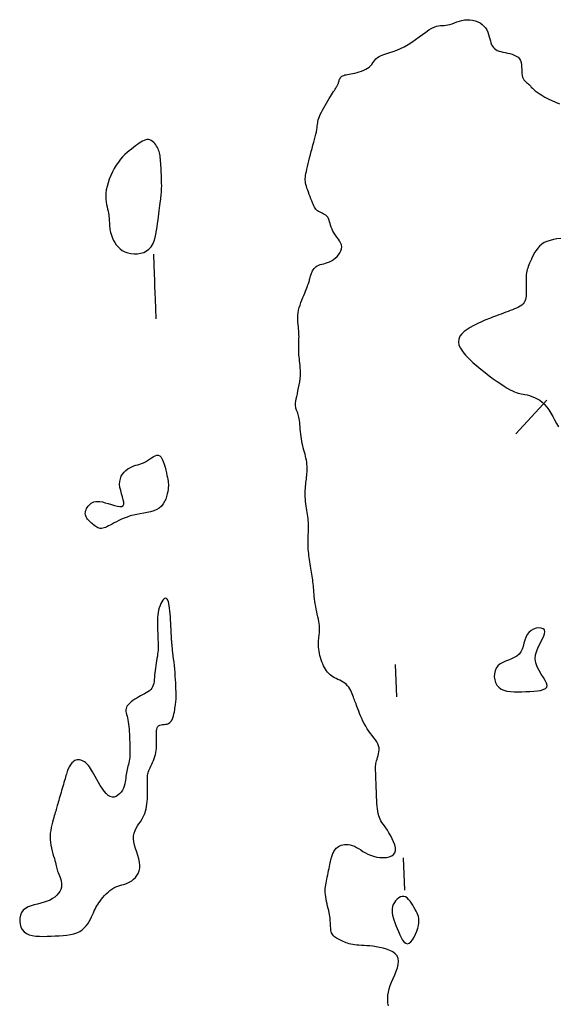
# Model space of a CAD drawing. Header units: millimetres. Extents: x 32690613 to 32693367, y 5343692 to 5344708.
# Tile 900 of 1009: x 32692964 to 32692981, y 5344464 to 5344495. Entities that reach past the tile are written whole.
import ezdxf

# ---------------------------------------------------------------- set-up
doc = ezdxf.new("R2010")
doc.units = ezdxf.units.MM
doc.header["$LTSCALE"] = 20
doc.layers.add('02-DGM_HL_491.50', color=72, linetype='Continuous')

msp = doc.modelspace()

# ---------------------------------------------------------------- linework, layer by layer
at = {"layer": '02-DGM_HL_491.50', "elevation": 491.5, "flags": 128}
for points in [[(32692975.733, 5344464.232), (32692975.721, 5344464.309), (32692975.715, 5344464.389), (32692975.715, 5344464.473), (32692975.721, 5344464.561), (32692975.736, 5344464.654), (32692975.759, 5344464.752), (32692975.792, 5344464.855), (32692975.834, 5344464.963), (32692975.881, 5344465.075), (32692975.93, 5344465.188), (32692975.976, 5344465.3), (32692976.014, 5344465.409), (32692976.04, 5344465.514), (32692976.049, 5344465.611), (32692976.037, 5344465.698), (32692976.001, 5344465.775), (32692975.943, 5344465.842), (32692975.867, 5344465.898), (32692975.777, 5344465.945), (32692975.677, 5344465.985), (32692975.571, 5344466.016), (32692975.463, 5344466.042), (32692975.356, 5344466.061), (32692975.253, 5344466.075), (32692975.157, 5344466.086), (32692975.065, 5344466.093), (32692974.979, 5344466.098), (32692974.898, 5344466.103), (32692974.822, 5344466.107), (32692974.752, 5344466.112), (32692974.686, 5344466.118), (32692974.626, 5344466.128), (32692974.57, 5344466.139), (32692974.518, 5344466.153), (32692974.469, 5344466.169), (32692974.422, 5344466.186), (32692974.378, 5344466.204), (32692974.335, 5344466.223), (32692974.292, 5344466.242), (32692974.25, 5344466.261), (32692974.208, 5344466.281), (32692974.168, 5344466.301), (32692974.129, 5344466.322), (32692974.093, 5344466.345), (32692974.06, 5344466.37), (32692974.031, 5344466.396), (32692974.007, 5344466.425), (32692973.987, 5344466.457), (32692973.972, 5344466.491), (32692973.961, 5344466.528), (32692973.953, 5344466.566), (32692973.947, 5344466.605), (32692973.944, 5344466.646), (32692973.941, 5344466.687), (32692973.94, 5344466.728), (32692973.938, 5344466.77), (32692973.936, 5344466.813), (32692973.933, 5344466.856), (32692973.929, 5344466.902), (32692973.924, 5344466.95), (32692973.917, 5344467.001), (32692973.908, 5344467.056), (32692973.897, 5344467.116), (32692973.882, 5344467.18), (32692973.866, 5344467.249), (32692973.849, 5344467.32), (32692973.832, 5344467.393), (32692973.816, 5344467.466), (32692973.801, 5344467.539), (32692973.789, 5344467.61), (32692973.78, 5344467.679), (32692973.775, 5344467.743), (32692973.775, 5344467.805), (32692973.777, 5344467.864), (32692973.783, 5344467.922), (32692973.791, 5344467.979), (32692973.801, 5344468.037), (32692973.813, 5344468.097), (32692973.825, 5344468.158), (32692973.839, 5344468.223), (32692973.853, 5344468.289), (32692973.867, 5344468.356), (32692973.881, 5344468.423), (32692973.894, 5344468.489), (32692973.907, 5344468.551), (32692973.92, 5344468.61), (32692973.931, 5344468.663), (32692973.941, 5344468.71), (32692973.95, 5344468.753), (32692973.958, 5344468.79), (32692973.967, 5344468.825), (32692973.976, 5344468.857), (32692973.986, 5344468.888), (32692973.998, 5344468.918), (32692974.011, 5344468.95), (32692974.027, 5344468.982), (32692974.045, 5344469.016), (32692974.066, 5344469.049), (32692974.09, 5344469.082), (32692974.118, 5344469.113), (32692974.15, 5344469.143), (32692974.186, 5344469.169), (32692974.227, 5344469.192), (32692974.272, 5344469.21), (32692974.322, 5344469.223), (32692974.375, 5344469.231), (32692974.432, 5344469.233), (32692974.491, 5344469.229), (32692974.552, 5344469.218), (32692974.614, 5344469.201), (32692974.678, 5344469.176), (32692974.742, 5344469.143), (32692974.807, 5344469.105), (32692974.874, 5344469.063), (32692974.945, 5344469.019), (32692975.019, 5344468.976), (32692975.098, 5344468.934), (32692975.182, 5344468.897), (32692975.274, 5344468.866), (32692975.372, 5344468.842), (32692975.473, 5344468.828), (32692975.574, 5344468.823), (32692975.671, 5344468.829), (32692975.76, 5344468.846), (32692975.836, 5344468.876), (32692975.897, 5344468.918), (32692975.937, 5344468.975), (32692975.954, 5344469.045), (32692975.951, 5344469.127), (32692975.931, 5344469.217), (32692975.897, 5344469.312), (32692975.854, 5344469.409), (32692975.805, 5344469.503), (32692975.752, 5344469.593), (32692975.701, 5344469.674), (32692975.653, 5344469.745), (32692975.61, 5344469.807), (32692975.57, 5344469.862), (32692975.535, 5344469.913), (32692975.504, 5344469.962), (32692975.477, 5344470.012), (32692975.453, 5344470.064), (32692975.433, 5344470.123), (32692975.417, 5344470.188), (32692975.404, 5344470.261), (32692975.393, 5344470.34), (32692975.385, 5344470.423), (32692975.378, 5344470.511), (32692975.373, 5344470.601), (32692975.369, 5344470.694), (32692975.365, 5344470.787), (32692975.362, 5344470.881), (32692975.358, 5344470.973), (32692975.355, 5344471.064), (32692975.351, 5344471.152), (32692975.348, 5344471.235), (32692975.345, 5344471.314), (32692975.342, 5344471.387), (32692975.339, 5344471.453), (32692975.337, 5344471.512), (32692975.336, 5344471.565), (32692975.335, 5344471.612), (32692975.337, 5344471.657), (32692975.34, 5344471.699), (32692975.346, 5344471.741), (32692975.354, 5344471.784), (32692975.366, 5344471.83), (32692975.382, 5344471.879), (32692975.399, 5344471.932), (32692975.416, 5344471.988), (32692975.431, 5344472.046), (32692975.442, 5344472.106), (32692975.447, 5344472.167), (32692975.444, 5344472.229), (32692975.432, 5344472.291), (32692975.408, 5344472.353), (32692975.375, 5344472.414), (32692975.334, 5344472.477), (32692975.287, 5344472.541), (32692975.235, 5344472.606), (32692975.182, 5344472.674), (32692975.129, 5344472.745), (32692975.078, 5344472.819), (32692975.03, 5344472.897), (32692974.985, 5344472.978), (32692974.944, 5344473.06), (32692974.907, 5344473.141), (32692974.873, 5344473.22), (32692974.842, 5344473.297), (32692974.814, 5344473.368), (32692974.79, 5344473.433), (32692974.768, 5344473.491), (32692974.748, 5344473.543), (32692974.73, 5344473.59), (32692974.714, 5344473.634), (32692974.698, 5344473.675), (32692974.683, 5344473.717), (32692974.667, 5344473.759), (32692974.65, 5344473.803), (32692974.632, 5344473.851), (32692974.612, 5344473.902), (32692974.589, 5344473.954), (32692974.564, 5344474.007), (32692974.535, 5344474.058), (32692974.503, 5344474.108), (32692974.467, 5344474.155), (32692974.426, 5344474.198), (32692974.38, 5344474.235), (32692974.331, 5344474.268), (32692974.279, 5344474.298), (32692974.225, 5344474.325), (32692974.17, 5344474.351), (32692974.116, 5344474.377), (32692974.064, 5344474.403), (32692974.014, 5344474.432), (32692973.968, 5344474.462), (32692973.925, 5344474.496), (32692973.885, 5344474.533), (32692973.849, 5344474.573), (32692973.815, 5344474.617), (32692973.783, 5344474.664), (32692973.753, 5344474.715), (32692973.725, 5344474.771), (32692973.699, 5344474.83), (32692973.674, 5344474.893), (32692973.651, 5344474.958), (32692973.63, 5344475.024), (32692973.612, 5344475.091), (32692973.596, 5344475.158), (32692973.584, 5344475.224), (32692973.575, 5344475.287), (32692973.569, 5344475.348), (32692973.566, 5344475.406), (32692973.565, 5344475.461), (32692973.567, 5344475.514), (32692973.57, 5344475.564), (32692973.575, 5344475.612), (32692973.58, 5344475.658), (32692973.586, 5344475.702), (32692973.591, 5344475.745), (32692973.596, 5344475.786), (32692973.599, 5344475.828), (32692973.601, 5344475.872), (32692973.602, 5344475.917), (32692973.6, 5344475.966), (32692973.595, 5344476.02), (32692973.587, 5344476.079), (32692973.576, 5344476.144), (32692973.563, 5344476.215), (32692973.547, 5344476.29), (32692973.53, 5344476.368), (32692973.513, 5344476.449), (32692973.496, 5344476.53), (32692973.48, 5344476.611), (32692973.466, 5344476.691), (32692973.454, 5344476.769), (32692973.444, 5344476.844), (32692973.436, 5344476.917), (32692973.43, 5344476.989), (32692973.424, 5344477.058), (32692973.419, 5344477.124), (32692973.413, 5344477.19), (32692973.408, 5344477.253), (32692973.402, 5344477.314), (32692973.395, 5344477.374), (32692973.387, 5344477.434), (32692973.378, 5344477.493), (32692973.37, 5344477.552), (32692973.36, 5344477.612), (32692973.35, 5344477.672), (32692973.34, 5344477.735), (32692973.33, 5344477.799), (32692973.319, 5344477.864), (32692973.308, 5344477.931), (32692973.298, 5344477.997), (32692973.288, 5344478.064), (32692973.279, 5344478.13), (32692973.27, 5344478.195), (32692973.263, 5344478.258), (32692973.256, 5344478.32), (32692973.251, 5344478.379), (32692973.247, 5344478.437), (32692973.245, 5344478.495), (32692973.243, 5344478.551), (32692973.242, 5344478.608), (32692973.243, 5344478.665), (32692973.245, 5344478.722), (32692973.247, 5344478.781), (32692973.25, 5344478.841), (32692973.254, 5344478.901), (32692973.257, 5344478.963), (32692973.259, 5344479.024), (32692973.26, 5344479.087), (32692973.259, 5344479.149), (32692973.256, 5344479.211), (32692973.251, 5344479.274), (32692973.243, 5344479.336), (32692973.234, 5344479.399), (32692973.224, 5344479.462), (32692973.213, 5344479.526), (32692973.202, 5344479.591), (32692973.191, 5344479.658), (32692973.182, 5344479.725), (32692973.173, 5344479.795), (32692973.167, 5344479.865), (32692973.162, 5344479.935), (32692973.158, 5344480.006), (32692973.156, 5344480.076), (32692973.156, 5344480.144), (32692973.157, 5344480.211), (32692973.16, 5344480.275), (32692973.165, 5344480.336), (32692973.17, 5344480.395), (32692973.177, 5344480.452), (32692973.184, 5344480.507), (32692973.192, 5344480.562), (32692973.198, 5344480.617), (32692973.204, 5344480.671), (32692973.209, 5344480.727), (32692973.212, 5344480.784), (32692973.214, 5344480.843), (32692973.213, 5344480.902), (32692973.211, 5344480.963), (32692973.207, 5344481.024), (32692973.2, 5344481.086), (32692973.191, 5344481.148), (32692973.179, 5344481.21), (32692973.165, 5344481.272), (32692973.149, 5344481.334), (32692973.132, 5344481.397), (32692973.114, 5344481.461), (32692973.096, 5344481.526), (32692973.078, 5344481.593), (32692973.062, 5344481.662), (32692973.047, 5344481.733), (32692973.035, 5344481.806), (32692973.025, 5344481.882), (32692973.017, 5344481.958), (32692973.01, 5344482.034), (32692973.003, 5344482.108), (32692972.997, 5344482.18), (32692972.99, 5344482.249), (32692972.983, 5344482.314), (32692972.975, 5344482.374), (32692972.966, 5344482.429), (32692972.956, 5344482.479), (32692972.945, 5344482.525), (32692972.934, 5344482.567), (32692972.923, 5344482.605), (32692972.911, 5344482.64), (32692972.9, 5344482.672), (32692972.888, 5344482.702), (32692972.877, 5344482.731), (32692972.868, 5344482.76), (32692972.861, 5344482.792), (32692972.856, 5344482.828), (32692972.855, 5344482.87), (32692972.857, 5344482.919), (32692972.865, 5344482.977), (32692972.877, 5344483.045), (32692972.893, 5344483.121), (32692972.911, 5344483.205), (32692972.931, 5344483.295), (32692972.951, 5344483.387), (32692972.97, 5344483.482), (32692972.985, 5344483.577), (32692972.997, 5344483.67), (32692973.004, 5344483.76), (32692973.007, 5344483.846), (32692973.006, 5344483.929), (32692973.001, 5344484.008), (32692972.995, 5344484.083), (32692972.988, 5344484.155), (32692972.98, 5344484.223), (32692972.973, 5344484.287), (32692972.967, 5344484.348), (32692972.962, 5344484.405), (32692972.958, 5344484.46), (32692972.955, 5344484.512), (32692972.954, 5344484.563), (32692972.953, 5344484.613), (32692972.953, 5344484.663), (32692972.954, 5344484.713), (32692972.956, 5344484.763), (32692972.958, 5344484.815), (32692972.96, 5344484.868), (32692972.962, 5344484.923), (32692972.963, 5344484.978), (32692972.962, 5344485.036), (32692972.96, 5344485.095), (32692972.956, 5344485.157), (32692972.95, 5344485.22), (32692972.943, 5344485.285), (32692972.936, 5344485.353), (32692972.929, 5344485.422), (32692972.925, 5344485.494), (32692972.923, 5344485.567), (32692972.927, 5344485.643), (32692972.935, 5344485.72), (32692972.95, 5344485.798), (32692972.971, 5344485.878), (32692972.995, 5344485.957), (32692973.023, 5344486.036), (32692973.053, 5344486.113), (32692973.083, 5344486.187), (32692973.113, 5344486.257), (32692973.141, 5344486.323), (32692973.166, 5344486.384), (32692973.188, 5344486.44), (32692973.208, 5344486.492), (32692973.226, 5344486.539), (32692973.241, 5344486.582), (32692973.255, 5344486.621), (32692973.266, 5344486.657), (32692973.276, 5344486.69), (32692973.285, 5344486.72), (32692973.292, 5344486.749), (32692973.299, 5344486.776), (32692973.306, 5344486.802), (32692973.313, 5344486.829), (32692973.321, 5344486.856), (32692973.33, 5344486.884), (32692973.34, 5344486.915), (32692973.352, 5344486.948), (32692973.367, 5344486.982), (32692973.385, 5344487.018), (32692973.405, 5344487.053), (32692973.43, 5344487.087), (32692973.459, 5344487.119), (32692973.492, 5344487.148), (32692973.53, 5344487.172), (32692973.573, 5344487.193), (32692973.621, 5344487.21), (32692973.674, 5344487.225), (32692973.729, 5344487.239), (32692973.787, 5344487.256), (32692973.847, 5344487.275), (32692973.907, 5344487.299), (32692973.969, 5344487.329), (32692974.029, 5344487.366), (32692974.088, 5344487.41), (32692974.142, 5344487.46), (32692974.191, 5344487.515), (32692974.231, 5344487.573), (32692974.262, 5344487.633), (32692974.28, 5344487.695), (32692974.285, 5344487.758), (32692974.276, 5344487.82), (32692974.253, 5344487.882), (32692974.221, 5344487.943), (32692974.182, 5344488.004), (32692974.139, 5344488.065), (32692974.095, 5344488.126), (32692974.053, 5344488.187), (32692974.016, 5344488.248), (32692973.986, 5344488.309), (32692973.962, 5344488.37), (32692973.943, 5344488.429), (32692973.926, 5344488.486), (32692973.91, 5344488.541), (32692973.893, 5344488.591), (32692973.874, 5344488.637), (32692973.851, 5344488.677), (32692973.823, 5344488.711), (32692973.79, 5344488.74), (32692973.753, 5344488.765), (32692973.715, 5344488.786), (32692973.676, 5344488.806), (32692973.637, 5344488.824), (32692973.6, 5344488.842), (32692973.566, 5344488.86), (32692973.536, 5344488.881), (32692973.509, 5344488.904), (32692973.485, 5344488.931), (32692973.464, 5344488.961), (32692973.443, 5344488.995), (32692973.422, 5344489.035), (32692973.401, 5344489.08), (32692973.379, 5344489.131), (32692973.355, 5344489.189), (32692973.33, 5344489.252), (32692973.305, 5344489.318), (32692973.279, 5344489.387), (32692973.254, 5344489.455), (32692973.231, 5344489.521), (32692973.21, 5344489.585), (32692973.193, 5344489.643), (32692973.178, 5344489.695), (32692973.168, 5344489.742), (32692973.161, 5344489.786), (32692973.157, 5344489.829), (32692973.157, 5344489.873), (32692973.161, 5344489.92), (32692973.167, 5344489.972), (32692973.177, 5344490.031), (32692973.19, 5344490.098), (32692973.206, 5344490.173), (32692973.224, 5344490.255), (32692973.245, 5344490.341), (32692973.267, 5344490.432), (32692973.29, 5344490.526), (32692973.315, 5344490.622), (32692973.34, 5344490.719), (32692973.366, 5344490.815), (32692973.392, 5344490.91), (32692973.417, 5344491.002), (32692973.441, 5344491.092), (32692973.463, 5344491.177), (32692973.483, 5344491.257), (32692973.5, 5344491.33), (32692973.513, 5344491.397), (32692973.523, 5344491.457), (32692973.53, 5344491.51), (32692973.536, 5344491.559), (32692973.541, 5344491.605), (32692973.549, 5344491.651), (32692973.559, 5344491.698), (32692973.574, 5344491.748), (32692973.595, 5344491.804), (32692973.622, 5344491.865), (32692973.655, 5344491.932), (32692973.692, 5344492.002), (32692973.733, 5344492.075), (32692973.775, 5344492.148), (32692973.819, 5344492.221), (32692973.861, 5344492.291), (32692973.902, 5344492.358), (32692973.939, 5344492.419), (32692973.974, 5344492.475), (32692974.005, 5344492.526), (32692974.033, 5344492.573), (32692974.059, 5344492.614), (32692974.081, 5344492.651), (32692974.101, 5344492.683), (32692974.118, 5344492.711), (32692974.132, 5344492.734), (32692974.144, 5344492.755), (32692974.155, 5344492.773), (32692974.163, 5344492.789), (32692974.171, 5344492.805), (32692974.178, 5344492.821), (32692974.184, 5344492.838), (32692974.19, 5344492.858), (32692974.196, 5344492.881), (32692974.203, 5344492.905), (32692974.212, 5344492.932), (32692974.222, 5344492.958), (32692974.234, 5344492.984), (32692974.249, 5344493.009), (32692974.268, 5344493.032), (32692974.29, 5344493.051), (32692974.316, 5344493.067), (32692974.347, 5344493.079), (32692974.383, 5344493.09), (32692974.423, 5344493.099), (32692974.468, 5344493.107), (32692974.517, 5344493.115), (32692974.572, 5344493.125), (32692974.631, 5344493.137), (32692974.696, 5344493.151), (32692974.763, 5344493.168), (32692974.832, 5344493.188), (32692974.901, 5344493.211), (32692974.968, 5344493.238), (32692975.031, 5344493.267), (32692975.088, 5344493.3), (32692975.138, 5344493.337), (32692975.18, 5344493.376), (32692975.215, 5344493.418), (32692975.246, 5344493.462), (32692975.277, 5344493.506), (32692975.31, 5344493.549), (32692975.347, 5344493.591), (32692975.392, 5344493.631), (32692975.447, 5344493.667), (32692975.514, 5344493.698), (32692975.594, 5344493.727), (32692975.683, 5344493.756), (32692975.78, 5344493.786), (32692975.885, 5344493.82), (32692975.995, 5344493.859), (32692976.109, 5344493.906), (32692976.226, 5344493.963), (32692976.343, 5344494.03), (32692976.46, 5344494.106), (32692976.576, 5344494.186), (32692976.688, 5344494.268), (32692976.795, 5344494.348), (32692976.897, 5344494.422), (32692976.992, 5344494.487), (32692977.078, 5344494.539), (32692977.155, 5344494.576), (32692977.225, 5344494.601), (32692977.287, 5344494.615), (32692977.346, 5344494.622), (32692977.402, 5344494.626), (32692977.458, 5344494.628), (32692977.515, 5344494.632), (32692977.575, 5344494.642), (32692977.639, 5344494.658), (32692977.708, 5344494.68), (32692977.78, 5344494.706), (32692977.856, 5344494.733), (32692977.935, 5344494.758), (32692978.015, 5344494.78), (32692978.097, 5344494.796), (32692978.18, 5344494.804), (32692978.263, 5344494.802), (32692978.346, 5344494.791), (32692978.426, 5344494.77), (32692978.502, 5344494.74), (32692978.574, 5344494.703), (32692978.639, 5344494.658), (32692978.697, 5344494.606), (32692978.746, 5344494.548), (32692978.785, 5344494.485), (32692978.816, 5344494.418), (32692978.841, 5344494.348), (32692978.861, 5344494.278), (32692978.878, 5344494.21), (32692978.895, 5344494.144), (32692978.912, 5344494.083), (32692978.933, 5344494.028), (32692978.958, 5344493.98), (32692978.989, 5344493.94), (32692979.024, 5344493.906), (32692979.065, 5344493.877), (32692979.111, 5344493.853), (32692979.163, 5344493.833), (32692979.22, 5344493.815), (32692979.284, 5344493.799), (32692979.352, 5344493.784), (32692979.424, 5344493.769), (32692979.498, 5344493.751), (32692979.57, 5344493.731), (32692979.638, 5344493.707), (32692979.7, 5344493.676), (32692979.754, 5344493.639), (32692979.797, 5344493.593), (32692979.828, 5344493.537), (32692979.848, 5344493.475), (32692979.859, 5344493.407), (32692979.865, 5344493.336), (32692979.867, 5344493.265), (32692979.868, 5344493.196), (32692979.871, 5344493.131), (32692979.878, 5344493.073), (32692979.891, 5344493.023), (32692979.91, 5344492.98), (32692979.933, 5344492.944), (32692979.96, 5344492.912), (32692979.988, 5344492.884), (32692980.019, 5344492.858), (32692980.049, 5344492.833), (32692980.079, 5344492.807), (32692980.107, 5344492.78), (32692980.135, 5344492.75), (32692980.165, 5344492.717), (32692980.199, 5344492.682), (32692980.239, 5344492.644), (32692980.286, 5344492.603), (32692980.343, 5344492.559), (32692980.411, 5344492.511), (32692980.492, 5344492.46), (32692980.584, 5344492.406), (32692980.687, 5344492.352), (32692980.797, 5344492.297), (32692980.914, 5344492.245), (32692981.036, 5344492.195)], [(32692981.078, 5344488.018), (32692980.961, 5344488.005), (32692980.85, 5344487.987), (32692980.746, 5344487.963), (32692980.65, 5344487.932), (32692980.563, 5344487.892), (32692980.486, 5344487.842), (32692980.42, 5344487.785), (32692980.362, 5344487.721), (32692980.311, 5344487.653), (32692980.268, 5344487.582), (32692980.23, 5344487.512), (32692980.196, 5344487.442), (32692980.166, 5344487.376), (32692980.138, 5344487.315), (32692980.113, 5344487.258), (32692980.091, 5344487.205), (32692980.07, 5344487.154), (32692980.053, 5344487.104), (32692980.038, 5344487.055), (32692980.025, 5344487.005), (32692980.016, 5344486.953), (32692980.009, 5344486.9), (32692980.004, 5344486.844), (32692980.001, 5344486.786), (32692980, 5344486.727), (32692980.001, 5344486.666), (32692980.002, 5344486.605), (32692980.004, 5344486.543), (32692980.006, 5344486.48), (32692980.009, 5344486.418), (32692980.01, 5344486.356), (32692980.009, 5344486.296), (32692980.005, 5344486.237), (32692979.998, 5344486.181), (32692979.985, 5344486.128), (32692979.966, 5344486.078), (32692979.94, 5344486.033), (32692979.907, 5344485.992), (32692979.866, 5344485.956), (32692979.819, 5344485.923), (32692979.766, 5344485.893), (32692979.708, 5344485.865), (32692979.646, 5344485.839), (32692979.58, 5344485.813), (32692979.512, 5344485.787), (32692979.442, 5344485.76), (32692979.371, 5344485.734), (32692979.299, 5344485.706), (32692979.227, 5344485.679), (32692979.156, 5344485.653), (32692979.087, 5344485.627), (32692979.021, 5344485.602), (32692978.957, 5344485.578), (32692978.897, 5344485.555), (32692978.84, 5344485.533), (32692978.782, 5344485.51), (32692978.724, 5344485.486), (32692978.663, 5344485.459), (32692978.597, 5344485.43), (32692978.525, 5344485.395), (32692978.445, 5344485.356), (32692978.357, 5344485.311), (32692978.264, 5344485.259), (32692978.172, 5344485.201), (32692978.086, 5344485.136), (32692978.011, 5344485.065), (32692977.952, 5344484.988), (32692977.914, 5344484.904), (32692977.903, 5344484.814), (32692977.922, 5344484.717), (32692977.968, 5344484.615), (32692978.038, 5344484.509), (32692978.128, 5344484.4), (32692978.233, 5344484.29), (32692978.35, 5344484.18), (32692978.475, 5344484.071), (32692978.603, 5344483.965), (32692978.732, 5344483.863), (32692978.86, 5344483.766), (32692978.984, 5344483.674), (32692979.103, 5344483.589), (32692979.216, 5344483.511), (32692979.322, 5344483.442), (32692979.418, 5344483.383), (32692979.504, 5344483.333), (32692979.578, 5344483.295), (32692979.643, 5344483.266), (32692979.7, 5344483.244), (32692979.753, 5344483.228), (32692979.804, 5344483.216), (32692979.855, 5344483.206), (32692979.909, 5344483.196), (32692979.968, 5344483.185), (32692980.035, 5344483.17), (32692980.108, 5344483.15), (32692980.185, 5344483.124), (32692980.266, 5344483.092), (32692980.347, 5344483.052), (32692980.427, 5344483.003), (32692980.505, 5344482.945), (32692980.578, 5344482.875), (32692980.646, 5344482.794), (32692980.709, 5344482.703), (32692980.769, 5344482.605), (32692980.827, 5344482.501), (32692980.885, 5344482.394), (32692980.943, 5344482.285), (32692981.004, 5344482.178)], [(32692968.535, 5344485.532), (32692968.522, 5344485.864), (32692968.511, 5344486.125), (32692968.503, 5344486.34), (32692968.496, 5344486.531), (32692968.488, 5344486.722), (32692968.48, 5344486.937), (32692968.47, 5344487.198), (32692968.457, 5344487.53)], [(32692979.682, 5344481.964), (32692980.643, 5344483.003)], [(32692975.998, 5344473.814), (32692975.959, 5344474.813)], [(32692976.193, 5344468.818), (32692976.232, 5344467.819)]]:
    msp.add_lwpolyline(points, dxfattribs=at)
for points in [[(32692968.703, 5344489.549), (32692968.704, 5344489.589), (32692968.705, 5344489.629), (32692968.705, 5344489.671), (32692968.704, 5344489.716), (32692968.702, 5344489.764), (32692968.701, 5344489.815), (32692968.699, 5344489.87), (32692968.696, 5344489.93), (32692968.694, 5344489.995), (32692968.691, 5344490.064), (32692968.688, 5344490.135), (32692968.685, 5344490.207), (32692968.681, 5344490.279), (32692968.677, 5344490.348), (32692968.672, 5344490.415), (32692968.667, 5344490.477), (32692968.661, 5344490.534), (32692968.655, 5344490.585), (32692968.647, 5344490.633), (32692968.637, 5344490.677), (32692968.626, 5344490.718), (32692968.611, 5344490.759), (32692968.594, 5344490.799), (32692968.573, 5344490.839), (32692968.549, 5344490.88), (32692968.521, 5344490.921), (32692968.491, 5344490.961), (32692968.457, 5344490.998), (32692968.42, 5344491.03), (32692968.382, 5344491.056), (32692968.341, 5344491.075), (32692968.299, 5344491.086), (32692968.255, 5344491.086), (32692968.209, 5344491.077), (32692968.162, 5344491.061), (32692968.113, 5344491.037), (32692968.061, 5344491.006), (32692968.008, 5344490.971), (32692967.951, 5344490.931), (32692967.892, 5344490.889), (32692967.829, 5344490.843), (32692967.765, 5344490.795), (32692967.698, 5344490.742), (32692967.631, 5344490.685), (32692967.562, 5344490.622), (32692967.494, 5344490.552), (32692967.427, 5344490.475), (32692967.361, 5344490.39), (32692967.297, 5344490.295), (32692967.235, 5344490.193), (32692967.178, 5344490.086), (32692967.126, 5344489.975), (32692967.08, 5344489.862), (32692967.041, 5344489.749), (32692967.01, 5344489.637), (32692966.988, 5344489.53), (32692966.977, 5344489.428), (32692966.973, 5344489.331), (32692966.977, 5344489.24), (32692966.986, 5344489.155), (32692966.998, 5344489.074), (32692967.013, 5344488.999), (32692967.028, 5344488.93), (32692967.042, 5344488.865), (32692967.054, 5344488.805), (32692967.063, 5344488.75), (32692967.07, 5344488.699), (32692967.075, 5344488.651), (32692967.079, 5344488.605), (32692967.081, 5344488.562), (32692967.084, 5344488.519), (32692967.085, 5344488.477), (32692967.087, 5344488.436), (32692967.089, 5344488.393), (32692967.093, 5344488.35), (32692967.099, 5344488.304), (32692967.107, 5344488.256), (32692967.119, 5344488.205), (32692967.135, 5344488.15), (32692967.156, 5344488.091), (32692967.182, 5344488.027), (32692967.214, 5344487.96), (32692967.253, 5344487.892), (32692967.298, 5344487.826), (32692967.352, 5344487.761), (32692967.413, 5344487.702), (32692967.484, 5344487.65), (32692967.564, 5344487.607), (32692967.653, 5344487.574), (32692967.75, 5344487.552), (32692967.85, 5344487.543), (32692967.952, 5344487.545), (32692968.052, 5344487.561), (32692968.147, 5344487.59), (32692968.235, 5344487.634), (32692968.311, 5344487.691), (32692968.375, 5344487.764), (32692968.427, 5344487.849), (32692968.469, 5344487.944), (32692968.501, 5344488.047), (32692968.527, 5344488.156), (32692968.547, 5344488.267), (32692968.564, 5344488.379), (32692968.578, 5344488.488), (32692968.591, 5344488.594), (32692968.604, 5344488.694), (32692968.616, 5344488.79), (32692968.628, 5344488.88), (32692968.638, 5344488.965), (32692968.648, 5344489.044), (32692968.658, 5344489.116), (32692968.666, 5344489.183), (32692968.674, 5344489.242), (32692968.68, 5344489.296), (32692968.686, 5344489.345), (32692968.691, 5344489.39), (32692968.695, 5344489.432), (32692968.699, 5344489.472), (32692968.701, 5344489.511)], [(32692967.51, 5344479.737), (32692967.529, 5344479.78), (32692967.528, 5344479.842), (32692967.513, 5344479.919), (32692967.489, 5344480.008), (32692967.461, 5344480.104), (32692967.433, 5344480.203), (32692967.412, 5344480.304), (32692967.401, 5344480.4), (32692967.405, 5344480.49), (32692967.423, 5344480.573), (32692967.453, 5344480.649), (32692967.493, 5344480.717), (32692967.541, 5344480.777), (32692967.595, 5344480.83), (32692967.654, 5344480.875), (32692967.714, 5344480.913), (32692967.776, 5344480.943), (32692967.837, 5344480.967), (32692967.899, 5344480.988), (32692967.961, 5344481.006), (32692968.023, 5344481.024), (32692968.084, 5344481.045), (32692968.146, 5344481.069), (32692968.207, 5344481.099), (32692968.268, 5344481.136), (32692968.329, 5344481.177), (32692968.388, 5344481.217), (32692968.445, 5344481.254), (32692968.499, 5344481.283), (32692968.551, 5344481.3), (32692968.6, 5344481.301), (32692968.645, 5344481.283), (32692968.686, 5344481.242), (32692968.722, 5344481.182), (32692968.755, 5344481.108), (32692968.784, 5344481.024), (32692968.81, 5344480.933), (32692968.833, 5344480.842), (32692968.852, 5344480.754), (32692968.869, 5344480.674), (32692968.883, 5344480.606), (32692968.895, 5344480.547), (32692968.903, 5344480.495), (32692968.909, 5344480.447), (32692968.912, 5344480.4), (32692968.912, 5344480.352), (32692968.909, 5344480.301), (32692968.903, 5344480.242), (32692968.893, 5344480.175), (32692968.878, 5344480.101), (32692968.858, 5344480.023), (32692968.832, 5344479.943), (32692968.796, 5344479.865), (32692968.752, 5344479.791), (32692968.697, 5344479.723), (32692968.63, 5344479.664), (32692968.551, 5344479.617), (32692968.462, 5344479.58), (32692968.363, 5344479.55), (32692968.259, 5344479.526), (32692968.151, 5344479.506), (32692968.042, 5344479.487), (32692967.933, 5344479.467), (32692967.827, 5344479.444), (32692967.727, 5344479.417), (32692967.632, 5344479.385), (32692967.542, 5344479.351), (32692967.457, 5344479.315), (32692967.378, 5344479.277), (32692967.304, 5344479.24), (32692967.235, 5344479.203), (32692967.171, 5344479.168), (32692967.112, 5344479.136), (32692967.058, 5344479.107), (32692967.008, 5344479.082), (32692966.961, 5344479.061), (32692966.918, 5344479.045), (32692966.877, 5344479.034), (32692966.838, 5344479.028), (32692966.801, 5344479.029), (32692966.765, 5344479.036), (32692966.73, 5344479.048), (32692966.695, 5344479.066), (32692966.662, 5344479.087), (32692966.628, 5344479.112), (32692966.595, 5344479.14), (32692966.563, 5344479.169), (32692966.53, 5344479.199), (32692966.498, 5344479.229), (32692966.467, 5344479.259), (32692966.437, 5344479.29), (32692966.409, 5344479.321), (32692966.385, 5344479.353), (32692966.365, 5344479.386), (32692966.349, 5344479.42), (32692966.34, 5344479.455), (32692966.336, 5344479.492), (32692966.339, 5344479.53), (32692966.347, 5344479.569), (32692966.36, 5344479.607), (32692966.377, 5344479.645), (32692966.399, 5344479.682), (32692966.425, 5344479.718), (32692966.453, 5344479.752), (32692966.485, 5344479.783), (32692966.52, 5344479.81), (32692966.56, 5344479.834), (32692966.606, 5344479.851), (32692966.658, 5344479.863), (32692966.718, 5344479.868), (32692966.787, 5344479.864), (32692966.866, 5344479.851), (32692966.955, 5344479.829), (32692967.05, 5344479.801), (32692967.147, 5344479.772), (32692967.242, 5344479.744), (32692967.33, 5344479.723), (32692967.407, 5344479.712), (32692967.469, 5344479.715)], [(32692968.611, 5344472.914), (32692968.645, 5344472.931), (32692968.685, 5344472.942), (32692968.731, 5344472.948), (32692968.779, 5344472.952), (32692968.827, 5344472.957), (32692968.875, 5344472.967), (32692968.921, 5344472.984), (32692968.961, 5344473.011), (32692968.996, 5344473.05), (32692969.025, 5344473.099), (32692969.049, 5344473.155), (32692969.069, 5344473.217), (32692969.085, 5344473.281), (32692969.098, 5344473.345), (32692969.108, 5344473.406), (32692969.117, 5344473.462), (32692969.125, 5344473.511), (32692969.132, 5344473.554), (32692969.138, 5344473.594), (32692969.143, 5344473.633), (32692969.147, 5344473.674), (32692969.149, 5344473.717), (32692969.151, 5344473.767), (32692969.152, 5344473.825), (32692969.152, 5344473.892), (32692969.15, 5344473.969), (32692969.148, 5344474.054), (32692969.144, 5344474.146), (32692969.139, 5344474.243), (32692969.133, 5344474.345), (32692969.126, 5344474.451), (32692969.118, 5344474.559), (32692969.108, 5344474.668), (32692969.098, 5344474.776), (32692969.087, 5344474.882), (32692969.076, 5344474.984), (32692969.065, 5344475.08), (32692969.055, 5344475.169), (32692969.045, 5344475.248), (32692969.037, 5344475.316), (32692969.031, 5344475.373), (32692969.026, 5344475.418), (32692969.022, 5344475.453), (32692969.02, 5344475.48), (32692969.018, 5344475.501), (32692969.017, 5344475.518), (32692969.016, 5344475.53), (32692969.015, 5344475.542), (32692969.014, 5344475.553), (32692969.013, 5344475.565), (32692969.011, 5344475.581), (32692969.01, 5344475.602), (32692969.008, 5344475.629), (32692969.006, 5344475.664), (32692969.004, 5344475.709), (32692969.001, 5344475.765), (32692968.998, 5344475.833), (32692968.994, 5344475.912), (32692968.99, 5344476), (32692968.985, 5344476.093), (32692968.98, 5344476.189), (32692968.973, 5344476.286), (32692968.966, 5344476.381), (32692968.958, 5344476.472), (32692968.949, 5344476.557), (32692968.938, 5344476.634), (32692968.926, 5344476.702), (32692968.912, 5344476.76), (32692968.896, 5344476.807), (32692968.877, 5344476.842), (32692968.856, 5344476.863), (32692968.831, 5344476.87), (32692968.804, 5344476.861), (32692968.774, 5344476.839), (32692968.743, 5344476.804), (32692968.712, 5344476.758), (32692968.682, 5344476.703), (32692968.655, 5344476.64), (32692968.63, 5344476.572), (32692968.61, 5344476.5), (32692968.594, 5344476.425), (32692968.583, 5344476.349), (32692968.576, 5344476.272), (32692968.573, 5344476.196), (32692968.572, 5344476.121), (32692968.572, 5344476.049), (32692968.574, 5344475.98), (32692968.577, 5344475.915), (32692968.579, 5344475.855), (32692968.581, 5344475.8), (32692968.583, 5344475.748), (32692968.585, 5344475.7), (32692968.587, 5344475.654), (32692968.589, 5344475.611), (32692968.59, 5344475.568), (32692968.592, 5344475.526), (32692968.594, 5344475.485), (32692968.595, 5344475.442), (32692968.595, 5344475.398), (32692968.595, 5344475.353), (32692968.594, 5344475.304), (32692968.591, 5344475.253), (32692968.586, 5344475.197), (32692968.579, 5344475.137), (32692968.57, 5344475.071), (32692968.559, 5344475.002), (32692968.547, 5344474.929), (32692968.535, 5344474.854), (32692968.522, 5344474.777), (32692968.51, 5344474.7), (32692968.5, 5344474.624), (32692968.491, 5344474.549), (32692968.485, 5344474.478), (32692968.479, 5344474.409), (32692968.474, 5344474.343), (32692968.467, 5344474.281), (32692968.457, 5344474.223), (32692968.443, 5344474.168), (32692968.424, 5344474.119), (32692968.399, 5344474.073), (32692968.365, 5344474.033), (32692968.325, 5344473.996), (32692968.278, 5344473.963), (32692968.227, 5344473.931), (32692968.172, 5344473.901), (32692968.113, 5344473.871), (32692968.053, 5344473.84), (32692967.992, 5344473.807), (32692967.931, 5344473.772), (32692967.871, 5344473.735), (32692967.815, 5344473.696), (32692967.762, 5344473.656), (32692967.714, 5344473.614), (32692967.673, 5344473.572), (32692967.639, 5344473.529), (32692967.615, 5344473.487), (32692967.601, 5344473.444), (32692967.596, 5344473.402), (32692967.597, 5344473.358), (32692967.605, 5344473.313), (32692967.616, 5344473.265), (32692967.63, 5344473.214), (32692967.644, 5344473.159), (32692967.658, 5344473.099), (32692967.67, 5344473.035), (32692967.68, 5344472.965), (32692967.687, 5344472.892), (32692967.694, 5344472.816), (32692967.699, 5344472.736), (32692967.703, 5344472.655), (32692967.707, 5344472.573), (32692967.71, 5344472.49), (32692967.713, 5344472.406), (32692967.716, 5344472.324), (32692967.718, 5344472.243), (32692967.719, 5344472.163), (32692967.719, 5344472.087), (32692967.717, 5344472.013), (32692967.713, 5344471.943), (32692967.706, 5344471.878), (32692967.697, 5344471.817), (32692967.685, 5344471.761), (32692967.673, 5344471.708), (32692967.659, 5344471.657), (32692967.645, 5344471.608), (32692967.632, 5344471.558), (32692967.621, 5344471.509), (32692967.611, 5344471.457), (32692967.604, 5344471.404), (32692967.598, 5344471.348), (32692967.592, 5344471.29), (32692967.585, 5344471.23), (32692967.576, 5344471.169), (32692967.562, 5344471.107), (32692967.544, 5344471.044), (32692967.519, 5344470.981), (32692967.486, 5344470.918), (32692967.447, 5344470.857), (32692967.401, 5344470.802), (32692967.35, 5344470.756), (32692967.295, 5344470.721), (32692967.236, 5344470.7), (32692967.175, 5344470.697), (32692967.112, 5344470.715), (32692967.048, 5344470.755), (32692966.984, 5344470.814), (32692966.921, 5344470.888), (32692966.859, 5344470.973), (32692966.799, 5344471.064), (32692966.743, 5344471.158), (32692966.691, 5344471.25), (32692966.643, 5344471.336), (32692966.601, 5344471.413), (32692966.563, 5344471.48), (32692966.529, 5344471.539), (32692966.497, 5344471.591), (32692966.468, 5344471.636), (32692966.438, 5344471.676), (32692966.408, 5344471.711), (32692966.377, 5344471.743), (32692966.343, 5344471.771), (32692966.308, 5344471.797), (32692966.271, 5344471.818), (32692966.233, 5344471.836), (32692966.194, 5344471.849), (32692966.155, 5344471.857), (32692966.117, 5344471.86), (32692966.081, 5344471.856), (32692966.045, 5344471.846), (32692966.011, 5344471.831), (32692965.979, 5344471.811), (32692965.949, 5344471.787), (32692965.922, 5344471.759), (32692965.896, 5344471.73), (32692965.873, 5344471.698), (32692965.852, 5344471.666), (32692965.833, 5344471.634), (32692965.817, 5344471.602), (32692965.802, 5344471.569), (32692965.789, 5344471.534), (32692965.776, 5344471.497), (32692965.764, 5344471.458), (32692965.751, 5344471.416), (32692965.738, 5344471.37), (32692965.724, 5344471.321), (32692965.708, 5344471.268), (32692965.692, 5344471.212), (32692965.675, 5344471.154), (32692965.658, 5344471.094), (32692965.64, 5344471.032), (32692965.622, 5344470.969), (32692965.603, 5344470.906), (32692965.585, 5344470.843), (32692965.567, 5344470.78), (32692965.549, 5344470.719), (32692965.531, 5344470.658), (32692965.515, 5344470.6), (32692965.498, 5344470.544), (32692965.483, 5344470.492), (32692965.469, 5344470.442), (32692965.455, 5344470.397), (32692965.443, 5344470.353), (32692965.431, 5344470.311), (32692965.418, 5344470.268), (32692965.405, 5344470.224), (32692965.391, 5344470.175), (32692965.376, 5344470.122), (32692965.358, 5344470.063), (32692965.339, 5344469.996), (32692965.319, 5344469.922), (32692965.299, 5344469.842), (32692965.28, 5344469.757), (32692965.264, 5344469.669), (32692965.252, 5344469.578), (32692965.246, 5344469.485), (32692965.246, 5344469.391), (32692965.253, 5344469.298), (32692965.267, 5344469.206), (32692965.285, 5344469.116), (32692965.307, 5344469.029), (32692965.33, 5344468.946), (32692965.354, 5344468.868), (32692965.377, 5344468.795), (32692965.397, 5344468.73), (32692965.413, 5344468.672), (32692965.426, 5344468.62), (32692965.436, 5344468.572), (32692965.446, 5344468.528), (32692965.456, 5344468.487), (32692965.466, 5344468.445), (32692965.479, 5344468.403), (32692965.494, 5344468.358), (32692965.514, 5344468.31), (32692965.535, 5344468.259), (32692965.556, 5344468.205), (32692965.576, 5344468.148), (32692965.591, 5344468.089), (32692965.601, 5344468.028), (32692965.603, 5344467.966), (32692965.596, 5344467.904), (32692965.577, 5344467.84), (32692965.546, 5344467.778), (32692965.505, 5344467.717), (32692965.454, 5344467.658), (32692965.393, 5344467.603), (32692965.322, 5344467.553), (32692965.242, 5344467.508), (32692965.154, 5344467.469), (32692965.058, 5344467.438), (32692964.957, 5344467.411), (32692964.854, 5344467.386), (32692964.752, 5344467.36), (32692964.654, 5344467.33), (32692964.563, 5344467.294), (32692964.482, 5344467.248), (32692964.414, 5344467.19), (32692964.362, 5344467.119), (32692964.326, 5344467.036), (32692964.307, 5344466.946), (32692964.302, 5344466.852), (32692964.314, 5344466.76), (32692964.341, 5344466.671), (32692964.383, 5344466.592), (32692964.44, 5344466.524), (32692964.512, 5344466.472), (32692964.598, 5344466.434), (32692964.694, 5344466.408), (32692964.8, 5344466.392), (32692964.913, 5344466.385), (32692965.032, 5344466.383), (32692965.155, 5344466.386), (32692965.279, 5344466.39), (32692965.404, 5344466.395), (32692965.527, 5344466.402), (32692965.648, 5344466.41), (32692965.765, 5344466.423), (32692965.876, 5344466.441), (32692965.98, 5344466.464), (32692966.077, 5344466.496), (32692966.163, 5344466.536), (32692966.24, 5344466.585), (32692966.306, 5344466.643), (32692966.364, 5344466.707), (32692966.415, 5344466.775), (32692966.458, 5344466.845), (32692966.496, 5344466.916), (32692966.53, 5344466.986), (32692966.56, 5344467.052), (32692966.588, 5344467.113), (32692966.614, 5344467.17), (32692966.64, 5344467.223), (32692966.666, 5344467.275), (32692966.694, 5344467.325), (32692966.723, 5344467.375), (32692966.757, 5344467.425), (32692966.794, 5344467.478), (32692966.836, 5344467.533), (32692966.882, 5344467.589), (32692966.933, 5344467.645), (32692966.987, 5344467.701), (32692967.043, 5344467.754), (32692967.102, 5344467.803), (32692967.162, 5344467.846), (32692967.223, 5344467.884), (32692967.284, 5344467.914), (32692967.346, 5344467.938), (32692967.407, 5344467.958), (32692967.469, 5344467.977), (32692967.531, 5344467.995), (32692967.593, 5344468.016), (32692967.654, 5344468.04), (32692967.716, 5344468.07), (32692967.777, 5344468.107), (32692967.835, 5344468.153), (32692967.889, 5344468.206), (32692967.937, 5344468.266), (32692967.977, 5344468.334), (32692968.007, 5344468.41), (32692968.025, 5344468.492), (32692968.029, 5344468.582), (32692968.018, 5344468.679), (32692967.995, 5344468.782), (32692967.965, 5344468.888), (32692967.93, 5344468.996), (32692967.895, 5344469.103), (32692967.864, 5344469.209), (32692967.841, 5344469.312), (32692967.83, 5344469.409), (32692967.834, 5344469.499), (32692967.851, 5344469.583), (32692967.879, 5344469.661), (32692967.915, 5344469.735), (32692967.956, 5344469.805), (32692968, 5344469.873), (32692968.044, 5344469.938), (32692968.085, 5344470.002), (32692968.122, 5344470.066), (32692968.153, 5344470.131), (32692968.181, 5344470.197), (32692968.203, 5344470.264), (32692968.222, 5344470.334), (32692968.237, 5344470.407), (32692968.249, 5344470.484), (32692968.258, 5344470.565), (32692968.263, 5344470.651), (32692968.267, 5344470.74), (32692968.269, 5344470.83), (32692968.269, 5344470.92), (32692968.268, 5344471.007), (32692968.267, 5344471.089), (32692968.266, 5344471.165), (32692968.265, 5344471.233), (32692968.265, 5344471.29), (32692968.267, 5344471.339), (32692968.27, 5344471.382), (32692968.275, 5344471.421), (32692968.283, 5344471.456), (32692968.293, 5344471.492), (32692968.307, 5344471.528), (32692968.324, 5344471.568), (32692968.345, 5344471.613), (32692968.369, 5344471.663), (32692968.395, 5344471.717), (32692968.421, 5344471.774), (32692968.447, 5344471.833), (32692968.472, 5344471.895), (32692968.494, 5344471.957), (32692968.512, 5344472.021), (32692968.526, 5344472.084), (32692968.536, 5344472.147), (32692968.543, 5344472.209), (32692968.546, 5344472.272), (32692968.547, 5344472.335), (32692968.547, 5344472.397), (32692968.545, 5344472.46), (32692968.543, 5344472.522), (32692968.54, 5344472.584), (32692968.539, 5344472.645), (32692968.54, 5344472.704), (32692968.544, 5344472.759), (32692968.552, 5344472.808), (32692968.565, 5344472.851), (32692968.584, 5344472.887)], [(32692980.289, 5344474.983), (32692980.298, 5344475.108), (32692980.331, 5344475.232), (32692980.38, 5344475.353), (32692980.437, 5344475.468), (32692980.494, 5344475.575), (32692980.543, 5344475.673), (32692980.578, 5344475.758), (32692980.589, 5344475.828), (32692980.573, 5344475.882), (32692980.531, 5344475.92), (32692980.471, 5344475.941), (32692980.397, 5344475.946), (32692980.316, 5344475.935), (32692980.234, 5344475.908), (32692980.157, 5344475.866), (32692980.09, 5344475.809), (32692980.037, 5344475.737), (32692979.997, 5344475.654), (32692979.964, 5344475.564), (32692979.936, 5344475.469), (32692979.908, 5344475.375), (32692979.876, 5344475.284), (32692979.835, 5344475.201), (32692979.783, 5344475.13), (32692979.715, 5344475.072), (32692979.636, 5344475.025), (32692979.548, 5344474.986), (32692979.456, 5344474.95), (32692979.364, 5344474.915), (32692979.277, 5344474.875), (32692979.197, 5344474.829), (32692979.13, 5344474.771), (32692979.078, 5344474.699), (32692979.042, 5344474.616), (32692979.022, 5344474.526), (32692979.018, 5344474.433), (32692979.029, 5344474.34), (32692979.056, 5344474.252), (32692979.098, 5344474.172), (32692979.156, 5344474.104), (32692979.228, 5344474.052), (32692979.313, 5344474.014), (32692979.409, 5344473.988), (32692979.515, 5344473.972), (32692979.628, 5344473.965), (32692979.747, 5344473.963), (32692979.87, 5344473.966), (32692979.995, 5344473.97), (32692980.119, 5344473.976), (32692980.239, 5344473.983), (32692980.352, 5344473.993), (32692980.452, 5344474.009), (32692980.536, 5344474.032), (32692980.601, 5344474.064), (32692980.642, 5344474.107), (32692980.654, 5344474.163), (32692980.637, 5344474.232), (32692980.596, 5344474.314), (32692980.539, 5344474.408), (32692980.474, 5344474.51), (32692980.408, 5344474.621), (32692980.35, 5344474.737), (32692980.308, 5344474.859)], [(32692976.664, 5344466.724), (32692976.677, 5344466.803), (32692976.68, 5344466.873), (32692976.676, 5344466.936), (32692976.664, 5344466.995), (32692976.646, 5344467.05), (32692976.622, 5344467.105), (32692976.593, 5344467.161), (32692976.561, 5344467.22), (32692976.526, 5344467.283), (32692976.488, 5344467.349), (32692976.448, 5344467.414), (32692976.405, 5344467.475), (32692976.36, 5344467.529), (32692976.313, 5344467.574), (32692976.263, 5344467.606), (32692976.212, 5344467.623), (32692976.159, 5344467.623), (32692976.105, 5344467.607), (32692976.053, 5344467.577), (32692976.003, 5344467.535), (32692975.958, 5344467.485), (32692975.918, 5344467.428), (32692975.886, 5344467.367), (32692975.863, 5344467.304), (32692975.85, 5344467.241), (32692975.846, 5344467.177), (32692975.85, 5344467.111), (32692975.863, 5344467.043), (32692975.882, 5344466.972), (32692975.906, 5344466.895), (32692975.936, 5344466.813), (32692975.969, 5344466.724), (32692976.005, 5344466.629), (32692976.044, 5344466.531), (32692976.086, 5344466.434), (32692976.13, 5344466.345), (32692976.176, 5344466.267), (32692976.224, 5344466.207), (32692976.274, 5344466.167), (32692976.325, 5344466.154), (32692976.377, 5344466.171), (32692976.43, 5344466.214), (32692976.481, 5344466.278), (32692976.529, 5344466.357), (32692976.573, 5344466.446), (32692976.611, 5344466.541), (32692976.642, 5344466.635)]]:
    msp.add_lwpolyline(points, close=True, dxfattribs=at)

doc.saveas('drawing.dxf')
